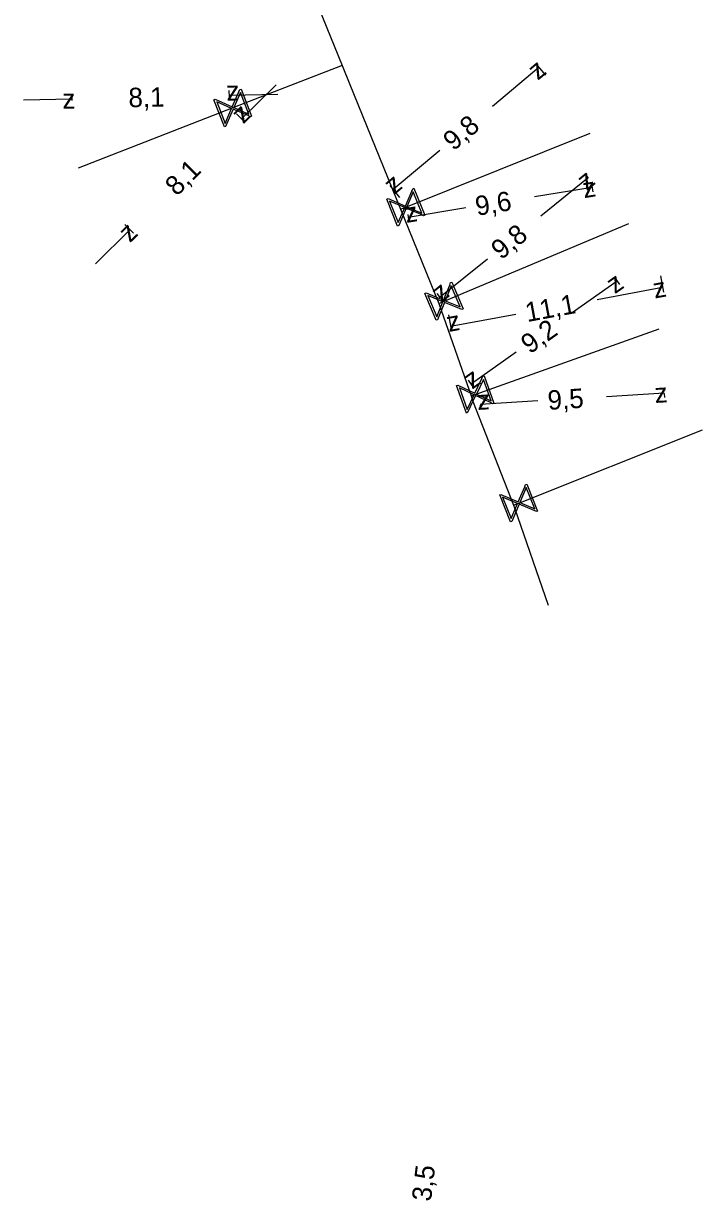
# Model space of a CAD drawing. Extents: x -643544 to -637295, y -1119190 to -1111715.
# Drawn here: x -641391.9 to -641356.9, y -1113328.3 to -1113267.7 of the extents above; entities that cross this region are included whole.
import ezdxf

# ---------------------------------------------------------------- set-up
doc = ezdxf.new("R2010")
doc.units = 0
for name, color, linetype in [('VP Kótování', 7, 'Continuous'), ('VP Přípojka', 7, 'Continuous'), ('VP Řad', 7, 'Continuous'), ('VP Šoupě', 7, 'Continuous')]:
    doc.layers.add(name, color=color, linetype=linetype)

msp = doc.modelspace()

# ---------------------------------------------------------------- linework, layer by layer
at = {"layer": 'VP Kótování'}
for points in [[(-641367.751, -1113271.922), (-641365.35, -1113269.91)], [(-641365.001, -1113270.327), (-641365.511, -1113269.719)], [(-641381.293, -1113271.453), (-641381.3, -1113271.112)], [(-641378.89, -1113270.814), (-641380.664, -1113272.575)], [(-641391.892, -1113271.594), (-641389.393, -1113271.539)], [(-641389.391, -1113271.63), (-641389.398, -1113271.289)], [(-641378.795, -1113271.307), (-641381.295, -1113271.362)], [(-641380.93, -1113272.308), (-641380.488, -1113272.753)], [(-641370.461, -1113274.193), (-641372.862, -1113276.204)], [(-641362.804, -1113275.62), (-641362.98, -1113275.402)], [(-641365.256, -1113277.568), (-641362.823, -1113275.596)], [(-641362.639, -1113275.933), (-641362.573, -1113276.333)], [(-641372.513, -1113276.621), (-641373.022, -1113276.013)], [(-641365.582, -1113276.577), (-641362.613, -1113276.086)], [(-641369.116, -1113277.16), (-641372.085, -1113277.65)], [(-641372.11, -1113277.497), (-641372.044, -1113277.897)], [(-641388.186, -1113280.044), (-641386.412, -1113278.282)], [(-641386.678, -1113278.015), (-641386.236, -1113278.46)], [(-641368.004, -1113279.794), (-641370.437, -1113281.766)], [(-641361.189, -1113281.112), (-641361.468, -1113280.717)], [(-641359.096, -1113280.655), (-641358.941, -1113281.497)], [(-641363.635, -1113282.557), (-641361.324, -1113280.921)], [(-641362.347, -1113281.872), (-641358.986, -1113281.251)], [(-641370.417, -1113281.79), (-641370.594, -1113281.572)], [(-641370.012, -1113282.67), (-641369.856, -1113283.512)], [(-641366.541, -1113282.646), (-641369.902, -1113283.266)], [(-641366.522, -1113284.6), (-641368.834, -1113286.235)], [(-641368.699, -1113286.426), (-641368.978, -1113286.031)], [(-641361.874, -1113286.878), (-641358.9, -1113286.685)], [(-641358.898, -1113286.719), (-641358.884, -1113286.935)], [(-641365.406, -1113287.106), (-641368.38, -1113287.299)], [(-641368.378, -1113287.333), (-641368.364, -1113287.549)]]:
    msp.add_lwpolyline(points, dxfattribs=at)
at = {"layer": 'VP Přípojka'}
for points in [[(-641375.487, -1113269.816), (-641381.12, -1113272.01), (-641389.08, -1113275.11)], [(-641372.489, -1113277.232), (-641372.21, -1113277.12), (-641362.713, -1113273.315)], [(-641370.508, -1113282.084), (-641370.24, -1113281.97), (-641360.732, -1113277.956)], [(-641368.849, -1113286.85), (-641368.634, -1113286.774), (-641359.158, -1113283.4)], [(-641366.67, -1113292.478), (-641366.396, -1113292.369), (-641356.933, -1113288.605)]]:
    msp.add_lwpolyline(points, dxfattribs=at)
at = {"layer": 'VP Řad'}
msp.add_lwpolyline([(-641377.698, -1113264.351), (-641375.487, -1113269.816), (-641375.092, -1113270.795), (-641372.489, -1113277.232), (-641370.508, -1113282.084), (-641368.849, -1113286.85), (-641368.738, -1113287.169), (-641366.67, -1113292.478), (-641366.617, -1113292.613), (-641364.872, -1113297.636)], dxfattribs=at)
at = {"layer": 'VP Šoupě'}
for points in [[(-641380.694, -1113271.039), (-641380.15, -1113272.437), (-641380.211, -1113272.461), (-641380.327, -1113272.405), (-641381.096, -1113272.068), (-641381.486, -1113272.957), (-641381.547, -1113272.981), (-641382.092, -1113271.583), (-641382.03, -1113271.559), (-641381.142, -1113271.952), (-641380.805, -1113271.183), (-641380.755, -1113271.063), (-641380.694, -1113271.039)], [(-641381.515, -1113272.805), (-641381.177, -1113272.033), (-641381.947, -1113271.695), (-641381.515, -1113272.805)], [(-641380.724, -1113271.22), (-641381.061, -1113271.987), (-641380.294, -1113272.323), (-641380.724, -1113271.22)], [(-641371.793, -1113276.145), (-641371.235, -1113277.537), (-641371.297, -1113277.562), (-641371.413, -1113277.507), (-641372.186, -1113277.178), (-641372.567, -1113278.07), (-641372.628, -1113278.095), (-641373.186, -1113276.702), (-641373.124, -1113276.678), (-641372.232, -1113277.062), (-641371.902, -1113276.289), (-641371.854, -1113276.169), (-641371.793, -1113276.145)], [(-641371.822, -1113276.326), (-641372.151, -1113277.097), (-641371.381, -1113277.425), (-641371.822, -1113276.326)], [(-641372.597, -1113277.919), (-641372.267, -1113277.143), (-641373.04, -1113276.813), (-641372.597, -1113277.919)], [(-641369.841, -1113280.987), (-641369.258, -1113282.369), (-641369.319, -1113282.395), (-641369.436, -1113282.342), (-641370.215, -1113282.027), (-641370.579, -1113282.927), (-641370.64, -1113282.952), (-641371.223, -1113281.57), (-641371.162, -1113281.545), (-641370.263, -1113281.912), (-641369.948, -1113281.134), (-641369.902, -1113281.013), (-641369.841, -1113280.987)], [(-641369.866, -1113281.169), (-641370.182, -1113281.946), (-641369.406, -1113282.26), (-641369.866, -1113281.169)], [(-641370.613, -1113282.776), (-641370.296, -1113281.994), (-641371.076, -1113281.678), (-641370.613, -1113282.776)], [(-641368.179, -1113285.816), (-641367.676, -1113287.229), (-641367.738, -1113287.251), (-641367.852, -1113287.192), (-641368.612, -1113286.833), (-641369.027, -1113287.71), (-641369.089, -1113287.732), (-641369.592, -1113286.319), (-641369.53, -1113286.297), (-641368.653, -1113286.715), (-641368.294, -1113285.956), (-641368.241, -1113285.838), (-641368.179, -1113285.816)], [(-641368.215, -1113285.995), (-641368.574, -1113286.753), (-641367.817, -1113287.111), (-641368.215, -1113285.995)], [(-641369.052, -1113287.557), (-641368.691, -1113286.795), (-641369.451, -1113286.435), (-641369.052, -1113287.557)], [(-641365.977, -1113291.396), (-641365.423, -1113292.79), (-641365.484, -1113292.814), (-641365.6, -1113292.759), (-641366.372, -1113292.428), (-641366.755, -1113293.32), (-641366.816, -1113293.344), (-641367.371, -1113291.95), (-641367.309, -1113291.926), (-641366.418, -1113292.312), (-641366.087, -1113291.54), (-641366.038, -1113291.42), (-641365.977, -1113291.396)], [(-641366.006, -1113291.577), (-641366.337, -1113292.347), (-641365.568, -1113292.677), (-641366.006, -1113291.577)], [(-641366.785, -1113293.168), (-641366.453, -1113292.393), (-641367.226, -1113292.061), (-641366.785, -1113293.168)]]:
    msp.add_lwpolyline(points, dxfattribs=at)

# ---------------------------------------------------------------- texts
at = {"layer": 'VP Kótování'}
for s, rotation, p in [('z', 39.95888, (-641365.412, -1113270.615)), ('8,1', 1.25205, (-641386.48, -1113271.975)), ('z', 181.25205, (-641380.806, -1113270.851)), ('z', 1.25205, (-641389.882, -1113272.05)), ('z', 224.79455, (-641380.662, -1113271.868)), ('9,8', 39.95888, (-641369.757, -1113274.255)), ('8,1', 44.79455, (-641384, -1113276.592)), ('z', 39.02363, (-641362.897, -1113276.299)), ('z', 219.95888, (-641372.8, -1113275.5)), ('z', 9.37581, (-641363.025, -1113276.661)), ('9,6', 9.37581, (-641368.542, -1113277.572)), ('z', 189.37581, (-641371.673, -1113277.076)), ('z', 44.79455, (-641386.415, -1113278.989)), ('9,8', 39.02363, (-641367.3, -1113279.868)), ('z', 35.28193, (-641361.443, -1113281.618)), ('z', 219.02363, (-641370.363, -1113281.063)), ('z', 10.4615, (-641359.387, -1113281.833)), ('11,1', 10.4615, (-641365.959, -1113283.047)), ('z', 190.4615, (-641369.501, -1113282.684)), ('9,2', 35.28193, (-641365.825, -1113284.719)), ('z', 215.28193, (-641368.714, -1113285.538)), ('z', 183.70522, (-641367.913, -1113286.768)), ('9,5', 3.70522, (-641364.875, -1113287.573)), ('z', 3.70522, (-641359.367, -1113287.216)), ('3,5', 83.09605, (-641370.915, -1113328.394))]:
    msp.add_text(s, height=1, rotation=rotation, dxfattribs=at).set_placement(p)

doc.saveas('drawing.dxf')
